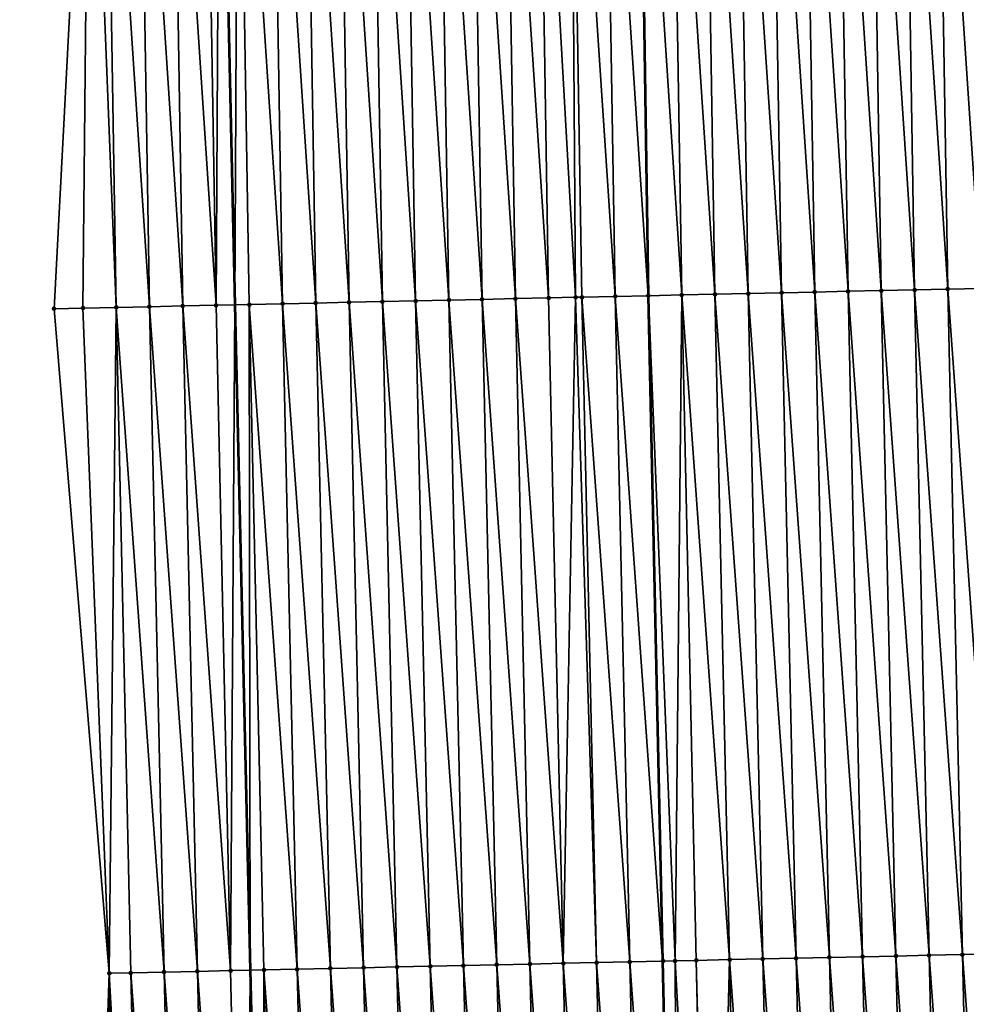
# Model space of a CAD drawing. Header units: feet. Extents: x 2007189 to 2022806, y 818621 to 837694.
# Tile 297 of 656: x 2011358 to 2011386, y 828186 to 828215. Entities that reach past the tile are written whole.
import ezdxf

# ---------------------------------------------------------------- set-up
doc = ezdxf.new("R2010")
doc.units = ezdxf.units.FT
doc.header["$MEASUREMENT"] = 0
for name, color, linetype, lineweight in [('EP_Travel Lane', 172, 'Continuous', 53), ('Road Shots', 141, 'Continuous', 100), ('Road X-Section', 40, 'Continuous', 13), ('STRIPING', 60, 'Continuous', 53)]:
    doc.layers.add(name, color=color, linetype=linetype, lineweight=lineweight)
doc.layers.add('I-77-MM17-21_SB-Surface-Border', color=7, linetype='Continuous')
doc.layers.add('I-77-MM17-21_SB-Surface-TIN', color=7, linetype='Continuous')

msp = doc.modelspace()

# ---------------------------------------------------------------- linework, layer by layer
at = {"layer": 'EP_Travel Lane'}
msp.add_polyline3d([(2011362.090459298, 828367.0091670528, 313.0134649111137), (2011362.301890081, 828347.0104009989, 312.9417075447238), (2011362.513324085, 828327.0113303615, 312.9429460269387), (2011362.724757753, 828307.0122913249, 312.9366085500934), (2011362.936191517, 828287.0132433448, 312.9324151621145), (2011363.147623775, 828267.0143377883, 312.8940771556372), (2011363.359057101, 828247.015331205, 312.8799341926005), (2011363.570491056, 828227.0162650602, 312.8800955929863), (2011364.027925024, 828206.7875783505, 312.8866901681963), (2011364.484733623, 828186.7927161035, 312.8711942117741), (2011364.967145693, 828166.7495134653, 312.8421257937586), (2011365.48060888, 828146.7560267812, 312.8297791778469), (2011365.994072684, 828126.7625160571, 312.8254975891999), (2011366.507535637, 828106.769038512, 312.8101367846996), (2011367.020998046, 828086.7755821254, 312.7878664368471), (2011367.592015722, 828066.3581299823, 312.7558330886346), (2011368.38799054, 828046.3738156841, 312.722223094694), (2011369.183961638, 828026.3895947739, 312.667155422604), (2011369.979932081, 828006.4053902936, 312.608368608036), (2011370.845028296, 827986.1266914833, 312.501901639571), (2011371.959655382, 827966.1582990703, 312.3544364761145), (2011373.074293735, 827946.1897048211, 312.2403113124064)], dxfattribs=at)
at = {"layer": 'I-77-MM17-21_SB-Surface-Border', "color": 3, "linetype": 'Continuous', "lineweight": -3}
msp.add_polyline3d([(2011369.992641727, 827946.0151542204, 312.348378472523), (2011368.398106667, 827965.9564717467, 312.4948800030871), (2011366.205569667, 827985.8638882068, 312.6671626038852), (2011365.127049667, 828006.194827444, 312.7721047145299), (2011363.640016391, 828026.1490374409, 312.8564500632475), (2011362.819983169, 828046.1322686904, 312.8998966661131), (2011362.123512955, 828066.1209136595, 312.9271184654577), (2011361.277085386, 828086.636423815, 312.9749362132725), (2011362.064469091, 828106.6614337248, 312.9423808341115), (2011360.74094608, 828126.6353787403, 312.953530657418), (2011360.864965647, 828146.6443886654, 312.918962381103), (2011359.573277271, 828166.6190859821, 312.9353243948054), (2011360.254247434, 828186.6997317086, 312.9327916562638), (2011358.595489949, 828206.668270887, 312.9389964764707), (2011359.660162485, 828226.9710545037, 312.9137369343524), (2011358.906641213, 828246.9638835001, 312.9109583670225), (2011357.880103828, 828266.953554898, 312.9108070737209), (2011358.321128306, 828286.96011335, 312.9173304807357), (2011357.719007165, 828306.9546546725, 312.9223915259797), (2011358.222383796, 828326.9619537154, 312.9236595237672), (2011359.913850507, 828346.9828838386, 312.9399741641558), (2011357.560014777, 828366.9570495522, 312.9894615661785)], dxfattribs=at)
at = {"layer": 'I-77-MM17-21_SB-Surface-TIN', "color": 128, "linetype": 'Continuous', "lineweight": -3}
for points in [[(2011378.456944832, 828207.1048929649, 312.6286508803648), (2011378.128484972, 828227.1848926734, 312.6804072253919), (2011377.128552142, 828227.1733022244, 312.6960561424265)], [(2011379.456702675, 828207.1268988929, 312.6051948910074), (2011379.128417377, 828227.1965200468, 312.6559059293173), (2011378.128484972, 828227.1848926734, 312.6804072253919)], [(2011378.456944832, 828207.1048929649, 312.6286508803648), (2011379.456702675, 828207.1268988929, 312.6051948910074), (2011378.128484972, 828227.1848926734, 312.6804072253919)], [(2011380.456460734, 828207.1488950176, 312.5844966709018), (2011380.128350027, 828227.2081261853, 312.6364955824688), (2011379.128417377, 828227.1965200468, 312.6559059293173)], [(2011379.456702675, 828207.1268988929, 312.6051948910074), (2011380.456460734, 828207.1488950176, 312.5844966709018), (2011379.128417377, 828227.1965200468, 312.6559059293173)], [(2011381.456218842, 828207.1708888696, 312.5644377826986), (2011381.1282827, 828227.219730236, 312.6175857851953), (2011380.128350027, 828227.2081261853, 312.6364955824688)], [(2011380.456460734, 828207.1488950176, 312.5844966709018), (2011381.456218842, 828207.1708888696, 312.5644377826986), (2011380.128350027, 828227.2081261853, 312.6364955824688)], [(2011382.45597693, 828207.1928836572, 312.5441156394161), (2011382.128215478, 828227.2313252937, 312.600831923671), (2011381.1282827, 828227.219730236, 312.6175857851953)], [(2011381.456218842, 828207.1708888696, 312.5644377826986), (2011382.45597693, 828207.1928836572, 312.5441156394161), (2011381.1282827, 828227.219730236, 312.6175857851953)], [(2011383.455734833, 828207.2148869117, 312.5214117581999), (2011383.128147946, 828227.242947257, 312.5776277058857), (2011382.128215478, 828227.2313252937, 312.600831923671)], [(2011382.45597693, 828207.1928836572, 312.5441156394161), (2011383.455734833, 828207.2148869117, 312.5214117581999), (2011382.128215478, 828227.2313252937, 312.600831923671)], [(2011384.4554928, 828207.2368871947, 312.4995437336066), (2011384.12808052, 828227.2545599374, 312.556648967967), (2011383.128147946, 828227.242947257, 312.5776277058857)], [(2011383.455734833, 828207.2148869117, 312.5214117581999), (2011384.4554928, 828207.2368871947, 312.4995437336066), (2011383.128147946, 828227.242947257, 312.5776277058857)], [(2011385.455250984, 828207.2588776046, 312.4804531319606), (2011385.128013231, 828227.2661607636, 312.5385121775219), (2011384.12808052, 828227.2545599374, 312.556648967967)], [(2011384.4554928, 828207.2368871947, 312.4995437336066), (2011385.455250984, 828207.2588776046, 312.4804531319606), (2011384.12808052, 828227.2545599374, 312.556648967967)], [(2011386.455009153, 828207.280868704, 312.4611685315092), (2011386.127945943, 828227.277761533, 312.5203889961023), (2011385.128013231, 828227.2661607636, 312.5385121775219)], [(2011385.455250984, 828207.2588776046, 312.4804531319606), (2011386.455009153, 828207.280868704, 312.4611685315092), (2011385.128013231, 828227.2661607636, 312.5385121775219)], [(2011359.461534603, 828206.6872909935, 312.9306628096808), (2011359.660162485, 828226.9710545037, 312.9137369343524), (2011358.595489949, 828206.668270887, 312.9389964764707)], [(2011359.461534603, 828206.6872909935, 312.9306628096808), (2011360.46129336, 828206.7092553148, 312.9189110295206), (2011359.660162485, 828226.9710545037, 312.9137369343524)], [(2011360.46129336, 828206.7092553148, 312.9189110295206), (2011360.129691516, 828226.9764818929, 312.9099913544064), (2011359.660162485, 828226.9710545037, 312.9137369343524)], [(2011361.461052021, 828206.7312239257, 312.905952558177), (2011361.129624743, 828226.9880380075, 312.9025738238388), (2011360.129691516, 828226.9764818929, 312.9099913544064)], [(2011360.46129336, 828206.7092553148, 312.9189110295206), (2011361.461052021, 828206.7312239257, 312.905952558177), (2011360.129691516, 828226.9764818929, 312.9099913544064)], [(2011362.46081108, 828206.7531744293, 312.8980877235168), (2011362.129557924, 828226.9995980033, 312.8942258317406), (2011361.129624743, 828226.9880380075, 312.9025738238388)], [(2011361.461052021, 828206.7312239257, 312.905952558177), (2011362.46081108, 828206.7531744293, 312.8980877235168), (2011361.129624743, 828226.9880380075, 312.9025738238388)], [(2011363.460570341, 828206.7751157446, 312.8928076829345), (2011363.129491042, 828227.011163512, 312.8845561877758), (2011362.129557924, 828226.9995980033, 312.8942258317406)], [(2011362.46081108, 828206.7531744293, 312.8980877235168), (2011363.460570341, 828206.7751157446, 312.8928076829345), (2011362.129557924, 828226.9995980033, 312.8942258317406)], [(2011363.460570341, 828206.7751157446, 312.8928076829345), (2011363.570491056, 828227.0162650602, 312.8800955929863), (2011363.129491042, 828227.011163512, 312.8845561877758)], [(2011363.460570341, 828206.7751157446, 312.8928076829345), (2011364.027925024, 828206.7875783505, 312.8866901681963), (2011363.570491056, 828227.0162650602, 312.8800955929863)], [(2011364.129424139, 828227.0227308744, 312.8744421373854), (2011363.570491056, 828227.0162650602, 312.8800955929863), (2011364.027925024, 828206.7875783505, 312.8866901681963)], [(2011364.460329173, 828206.797076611, 312.8820277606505), (2011364.129424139, 828227.0227308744, 312.8744421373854), (2011364.027925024, 828206.7875783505, 312.8866901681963)], [(2011365.460087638, 828206.819054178, 312.8665498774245), (2011365.129357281, 828227.034294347, 312.8652605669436), (2011364.129424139, 828227.0227308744, 312.8744421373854)], [(2011364.460329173, 828206.797076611, 312.8820277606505), (2011365.460087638, 828206.819054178, 312.8665498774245), (2011364.129424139, 828227.0227308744, 312.8744421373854)], [(2011366.459845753, 828206.8410477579, 312.8465675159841), (2011366.129290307, 828227.0458678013, 312.8536860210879), (2011365.129357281, 828227.034294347, 312.8652605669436)], [(2011365.460087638, 828206.819054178, 312.8665498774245), (2011366.459845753, 828206.8410477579, 312.8465675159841), (2011365.129357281, 828227.034294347, 312.8652605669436)], [(2011367.459603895, 828206.8630400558, 312.8269456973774), (2011367.1292232, 828227.0574528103, 312.8393412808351), (2011366.129290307, 828227.0458678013, 312.8536860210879)], [(2011366.459845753, 828206.8410477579, 312.8465675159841), (2011367.459603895, 828206.8630400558, 312.8269456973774), (2011366.129290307, 828227.0458678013, 312.8536860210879)], [(2011368.459361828, 828206.8850418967, 312.8046394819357), (2011368.129156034, 828227.0690430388, 312.8237452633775), (2011367.1292232, 828227.0574528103, 312.8393412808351)], [(2011367.459603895, 828206.8630400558, 312.8269456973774), (2011368.459361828, 828206.8850418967, 312.8046394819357), (2011367.1292232, 828227.0574528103, 312.8393412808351)], [(2011369.459119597, 828206.907051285, 312.7802101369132), (2011369.129088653, 828227.0806517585, 312.8037160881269), (2011368.129156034, 828227.0690430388, 312.8237452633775)], [(2011368.459361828, 828206.8850418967, 312.8046394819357), (2011369.459119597, 828206.907051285, 312.7802101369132), (2011368.129156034, 828227.0690430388, 312.8237452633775)], [(2011370.458877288, 828206.9290641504, 312.7548026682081), (2011370.129021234, 828227.0922639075, 312.7828647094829), (2011369.129088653, 828227.0806517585, 312.8037160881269)], [(2011369.459119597, 828206.907051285, 312.7802101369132), (2011370.458877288, 828206.9290641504, 312.7548026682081), (2011369.129088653, 828227.0806517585, 312.8037160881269)], [(2011371.458635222, 828206.9510659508, 312.7325077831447), (2011371.128953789, 828227.103878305, 312.761474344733), (2011370.129021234, 828227.0922639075, 312.7828647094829)], [(2011370.458877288, 828206.9290641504, 312.7548026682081), (2011371.458635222, 828206.9510659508, 312.7325077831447), (2011370.129021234, 828227.0922639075, 312.7828647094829)], [(2011372.458393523, 828206.9730510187, 312.7149198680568), (2011372.128886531, 828227.1154764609, 312.7439777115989), (2011371.128953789, 828227.103878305, 312.761474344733)], [(2011371.458635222, 828206.9510659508, 312.7325077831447), (2011372.458393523, 828206.9730510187, 312.7149198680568), (2011371.128953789, 828227.103878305, 312.761474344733)], [(2011373.458152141, 828206.9950216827, 312.701383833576), (2011373.128819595, 828227.1270466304, 312.7331906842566), (2011372.128886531, 828227.1154764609, 312.7439777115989)], [(2011372.458393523, 828206.9730510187, 312.7149198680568), (2011373.458152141, 828206.9950216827, 312.701383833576), (2011372.128886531, 828227.1154764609, 312.7439777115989)], [(2011374.267036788, 828207.0127931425, 312.6917153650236), (2011374.128752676, 828227.1386153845, 312.7227429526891), (2011373.128819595, 828227.1270466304, 312.7331906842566)], [(2011373.458152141, 828206.9950216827, 312.701383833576), (2011374.267036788, 828207.0127931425, 312.6917153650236), (2011373.128819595, 828227.1270466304, 312.7331906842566)], [(2011375.457669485, 828207.0389579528, 312.6757346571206), (2011375.128685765, 828227.1501833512, 312.712483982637), (2011374.128752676, 828227.1386153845, 312.7227429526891)], [(2011374.267036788, 828207.0127931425, 312.6917153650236), (2011374.457910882, 828207.0169866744, 312.6894434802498), (2011374.128752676, 828227.1386153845, 312.7227429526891)], [(2011374.457910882, 828207.0169866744, 312.6894434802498), (2011375.457669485, 828207.0389579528, 312.6757346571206), (2011374.128752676, 828227.1386153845, 312.7227429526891)], [(2011375.128685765, 828227.1501833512, 312.712483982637), (2011376.445134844, 828207.0606670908, 312.6599384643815), (2011376.1286188, 828227.1617560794, 312.7010835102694)], [(2011375.457669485, 828207.0389579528, 312.6757346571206), (2011376.445134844, 828207.0606670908, 312.6599384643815), (2011375.128685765, 828227.1501833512, 312.712483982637)], [(2011376.1286188, 828227.1617560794, 312.7010835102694), (2011376.445134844, 828207.0606670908, 312.6599384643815), (2011376.146932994, 828227.1619675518, 312.7009914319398)], [(2011377.457186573, 828207.0829059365, 312.6467902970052), (2011377.128552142, 828227.1733022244, 312.6960561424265), (2011376.146932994, 828227.1619675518, 312.7009914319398)], [(2011376.457427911, 828207.0609373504, 312.6597418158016), (2011377.457186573, 828207.0829059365, 312.6467902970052), (2011376.146932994, 828227.1619675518, 312.7009914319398)], [(2011376.457427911, 828207.0609373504, 312.6597418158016), (2011376.146932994, 828227.1619675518, 312.7009914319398), (2011376.445134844, 828207.0606670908, 312.6599384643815)], [(2011377.457186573, 828207.0829059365, 312.6467902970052), (2011378.456944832, 828207.1048929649, 312.6286508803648), (2011377.128552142, 828227.1733022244, 312.6960561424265)], [(2011375.457669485, 828207.0389579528, 312.6757346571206), (2011376.883585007, 828187.0655021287, 312.6163689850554), (2011376.445134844, 828207.0606670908, 312.6599384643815)], [(2011376.895878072, 828187.0657725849, 312.6161170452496), (2011376.457427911, 828207.0609373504, 312.6597418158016), (2011376.445134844, 828207.0606670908, 312.6599384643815)], [(2011376.895878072, 828187.0657725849, 312.6161170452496), (2011376.445134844, 828207.0606670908, 312.6599384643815), (2011376.883585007, 828187.0655021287, 312.6163689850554)], [(2011377.256040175, 828187.0736857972, 312.6117183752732), (2011377.457186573, 828207.0829059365, 312.6467902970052), (2011376.457427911, 828207.0609373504, 312.6597418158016)], [(2011376.895878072, 828187.0657725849, 312.6161170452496), (2011377.256040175, 828187.0736857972, 312.6117183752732), (2011376.457427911, 828207.0609373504, 312.6597418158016)], [(2011377.256040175, 828187.0736857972, 312.6117183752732), (2011377.895636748, 828187.0877405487, 312.6033406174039), (2011377.457186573, 828207.0829059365, 312.6467902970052)], [(2011378.895394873, 828187.1097336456, 312.5834941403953), (2011378.456944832, 828207.1048929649, 312.6286508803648), (2011377.457186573, 828207.0829059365, 312.6467902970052)], [(2011377.895636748, 828187.0877405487, 312.6033406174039), (2011378.895394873, 828187.1097336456, 312.5834941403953), (2011377.457186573, 828207.0829059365, 312.6467902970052)], [(2011379.89515245, 828187.1317517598, 312.5566101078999), (2011379.456702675, 828207.1268988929, 312.6051948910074), (2011378.456944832, 828207.1048929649, 312.6286508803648)], [(2011378.895394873, 828187.1097336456, 312.5834941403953), (2011379.89515245, 828187.1317517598, 312.5566101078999), (2011378.456944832, 828207.1048929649, 312.6286508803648)], [(2011380.894910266, 828187.1537589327, 312.5328039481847), (2011380.456460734, 828207.1488950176, 312.5844966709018), (2011379.456702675, 828207.1268988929, 312.6051948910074)], [(2011379.89515245, 828187.1317517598, 312.5566101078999), (2011380.894910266, 828187.1537589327, 312.5328039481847), (2011379.456702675, 828207.1268988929, 312.6051948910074)], [(2011381.894668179, 828187.1757617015, 312.5102366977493), (2011381.456218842, 828207.1708888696, 312.5644377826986), (2011380.456460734, 828207.1488950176, 312.5844966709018)], [(2011380.894910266, 828187.1537589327, 312.5328039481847), (2011381.894668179, 828187.1757617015, 312.5102366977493), (2011380.456460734, 828207.1488950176, 312.5844966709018)], [(2011382.894426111, 828187.1977636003, 312.4879141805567), (2011382.45597693, 828207.1928836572, 312.5441156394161), (2011381.456218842, 828207.1708888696, 312.5644377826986)], [(2011381.894668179, 828187.1757617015, 312.5102366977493), (2011382.894426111, 828187.1977636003, 312.4879141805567), (2011381.456218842, 828207.1708888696, 312.5644377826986)], [(2011383.894183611, 828187.2197852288, 312.4600415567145), (2011383.455734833, 828207.2148869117, 312.5214117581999), (2011382.45597693, 828207.1928836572, 312.5441156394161)], [(2011382.894426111, 828187.1977636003, 312.4879141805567), (2011383.894183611, 828187.2197852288, 312.4600415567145), (2011382.45597693, 828207.1928836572, 312.5441156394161)], [(2011384.893941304, 828187.2417980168, 312.4346558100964), (2011384.4554928, 828207.2368871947, 312.4995437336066), (2011383.455734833, 828207.2148869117, 312.5214117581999)], [(2011383.894183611, 828187.2197852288, 312.4600415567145), (2011384.893941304, 828187.2417980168, 312.4346558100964), (2011383.455734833, 828207.2148869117, 312.5214117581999)], [(2011385.89369931, 828187.2637965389, 312.413283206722), (2011385.455250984, 828207.2588776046, 312.4804531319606), (2011384.4554928, 828207.2368871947, 312.4995437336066)], [(2011384.893941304, 828187.2417980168, 312.4346558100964), (2011385.89369931, 828187.2637965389, 312.413283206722), (2011384.4554928, 828207.2368871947, 312.4995437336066)], [(2011386.893457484, 828187.2857873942, 312.3940672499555), (2011386.455009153, 828207.280868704, 312.4611685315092), (2011385.455250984, 828207.2588776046, 312.4804531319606)], [(2011385.89369931, 828187.2637965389, 312.413283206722), (2011386.893457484, 828187.2857873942, 312.3940672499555), (2011385.455250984, 828207.2588776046, 312.4804531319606)], [(2011363.899022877, 828186.7798426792, 312.8796482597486), (2011363.460570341, 828206.7751157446, 312.8928076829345), (2011362.46081108, 828206.7531744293, 312.8980877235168)], [(2011363.899022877, 828186.7798426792, 312.8796482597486), (2011364.027925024, 828206.7875783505, 312.8866901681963), (2011363.460570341, 828206.7751157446, 312.8928076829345)], [(2011363.899022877, 828186.7798426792, 312.8796482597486), (2011364.484733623, 828186.7927161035, 312.8711942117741), (2011364.027925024, 828206.7875783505, 312.8866901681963)], [(2011364.460329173, 828206.797076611, 312.8820277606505), (2011364.027925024, 828206.7875783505, 312.8866901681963), (2011364.484733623, 828186.7927161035, 312.8711942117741)], [(2011365.898539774, 828186.8237993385, 312.8482633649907), (2011365.460087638, 828206.819054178, 312.8665498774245), (2011364.460329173, 828206.797076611, 312.8820277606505)], [(2011364.898781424, 828186.8018165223, 312.8652179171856), (2011364.460329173, 828206.797076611, 312.8820277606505), (2011364.484733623, 828186.7927161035, 312.8711942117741)], [(2011364.898781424, 828186.8018165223, 312.8652179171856), (2011365.898539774, 828186.8237993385, 312.8482633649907), (2011364.460329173, 828206.797076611, 312.8820277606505)], [(2011366.898298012, 828186.8457872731, 312.8298690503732), (2011366.459845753, 828206.8410477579, 312.8465675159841), (2011365.460087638, 828206.819054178, 312.8665498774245)], [(2011365.898539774, 828186.8237993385, 312.8482633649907), (2011366.898298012, 828186.8457872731, 312.8298690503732), (2011365.460087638, 828206.819054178, 312.8665498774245)], [(2011367.898056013, 828186.8677860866, 312.8084144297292), (2011367.459603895, 828206.8630400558, 312.8269456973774), (2011366.459845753, 828206.8410477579, 312.8465675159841)], [(2011366.898298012, 828186.8457872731, 312.8298690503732), (2011367.898056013, 828186.8677860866, 312.8084144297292), (2011366.459845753, 828206.8410477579, 312.8465675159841)], [(2011368.8978138, 828186.8897945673, 312.784240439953), (2011368.459361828, 828206.8850418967, 312.8046394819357), (2011367.459603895, 828206.8630400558, 312.8269456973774)], [(2011367.898056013, 828186.8677860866, 312.8084144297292), (2011368.8978138, 828186.8897945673, 312.784240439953), (2011367.459603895, 828206.8630400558, 312.8269456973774)], [(2011369.897571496, 828186.9118072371, 312.7588879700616), (2011369.459119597, 828206.907051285, 312.7802101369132), (2011368.459361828, 828206.8850418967, 312.8046394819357)], [(2011368.8978138, 828186.8897945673, 312.784240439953), (2011369.897571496, 828186.9118072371, 312.7588879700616), (2011368.459361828, 828206.8850418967, 312.8046394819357)], [(2011370.897329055, 828186.933826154, 312.7317781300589), (2011370.458877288, 828206.9290641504, 312.7548026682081), (2011369.459119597, 828206.907051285, 312.7802101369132)], [(2011369.897571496, 828186.9118072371, 312.7588879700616), (2011370.897329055, 828186.933826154, 312.7317781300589), (2011369.459119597, 828206.907051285, 312.7802101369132)], [(2011371.89708696, 828186.955829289, 312.7091078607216), (2011371.458635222, 828206.9510659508, 312.7325077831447), (2011370.458877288, 828206.9290641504, 312.7548026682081)], [(2011370.897329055, 828186.933826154, 312.7317781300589), (2011371.89708696, 828186.955829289, 312.7091078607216), (2011370.458877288, 828206.9290641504, 312.7548026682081)], [(2011372.896845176, 828186.9778182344, 312.6904291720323), (2011372.458393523, 828206.9730510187, 312.7149198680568), (2011371.458635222, 828206.9510659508, 312.7325077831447)], [(2011371.89708696, 828186.955829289, 312.7091078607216), (2011372.896845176, 828186.9778182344, 312.6904291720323), (2011371.458635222, 828206.9510659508, 312.7325077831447)], [(2011373.896603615, 828186.999797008, 312.6746118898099), (2011373.458152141, 828206.9950216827, 312.701383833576), (2011372.458393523, 828206.9730510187, 312.7149198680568)], [(2011372.896845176, 828186.9778182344, 312.6904291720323), (2011373.896603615, 828186.999797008, 312.6746118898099), (2011372.458393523, 828206.9730510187, 312.7149198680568)], [(2011373.896603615, 828186.999797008, 312.6746118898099), (2011374.267036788, 828207.0127931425, 312.6917153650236), (2011373.458152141, 828206.9950216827, 312.701383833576)], [(2011373.896603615, 828186.999797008, 312.6746118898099), (2011374.896362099, 828187.0217737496, 312.6593662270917), (2011374.267036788, 828207.0127931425, 312.6917153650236)], [(2011374.896362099, 828187.0217737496, 312.6593662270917), (2011374.457910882, 828207.0169866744, 312.6894434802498), (2011374.267036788, 828207.0127931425, 312.6917153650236)], [(2011375.896119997, 828187.0437772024, 312.6366065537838), (2011375.457669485, 828207.0389579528, 312.6757346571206), (2011374.457910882, 828207.0169866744, 312.6894434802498)], [(2011374.896362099, 828187.0217737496, 312.6593662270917), (2011375.896119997, 828187.0437772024, 312.6366065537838), (2011374.457910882, 828207.0169866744, 312.6894434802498)], [(2011375.896119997, 828187.0437772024, 312.6366065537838), (2011376.883585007, 828187.0655021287, 312.6163689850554), (2011375.457669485, 828207.0389579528, 312.6757346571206)], [(2011360.254247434, 828186.6997317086, 312.9327916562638), (2011359.461534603, 828206.6872909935, 312.9306628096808), (2011358.595489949, 828206.668270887, 312.9389964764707)], [(2011360.254247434, 828186.6997317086, 312.9327916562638), (2011360.46129336, 828206.7092553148, 312.9189110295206), (2011359.461534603, 828206.6872909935, 312.9306628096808)], [(2011360.8997472, 828186.7139227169, 312.9224983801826), (2011360.46129336, 828206.7092553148, 312.9189110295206), (2011360.254247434, 828186.6997317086, 312.9327916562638)], [(2011361.899505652, 828186.7359009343, 312.9068375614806), (2011361.461052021, 828206.7312239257, 312.905952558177), (2011360.46129336, 828206.7092553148, 312.9189110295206)], [(2011360.8997472, 828186.7139227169, 312.9224983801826), (2011361.899505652, 828186.7359009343, 312.9068375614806), (2011360.46129336, 828206.7092553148, 312.9189110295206)], [(2011362.899264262, 828186.7578718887, 312.8932198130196), (2011362.46081108, 828206.7531744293, 312.8980877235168), (2011361.461052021, 828206.7312239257, 312.905952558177)], [(2011361.899505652, 828186.7359009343, 312.9068375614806), (2011362.899264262, 828186.7578718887, 312.8932198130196), (2011361.461052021, 828206.7312239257, 312.905952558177)], [(2011362.899264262, 828186.7578718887, 312.8932198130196), (2011363.899022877, 828186.7798426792, 312.8796482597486), (2011362.46081108, 828206.7531744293, 312.8980877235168)], [(2011385.351307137, 828167.2427610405, 312.3764053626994), (2011384.893941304, 828187.2417980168, 312.4346558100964), (2011383.894183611, 828187.2197852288, 312.4600415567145)], [(2011386.351014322, 828167.2669592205, 312.3510350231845), (2011385.89369931, 828187.2637965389, 312.413283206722), (2011384.893941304, 828187.2417980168, 312.4346558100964)], [(2011385.351307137, 828167.2427610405, 312.3764053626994), (2011386.351014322, 828167.2669592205, 312.3510350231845), (2011384.893941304, 828187.2417980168, 312.4346558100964)], [(2011387.350721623, 828167.2911525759, 312.3272557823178), (2011386.893457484, 828187.2857873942, 312.3940672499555), (2011385.89369931, 828187.2637965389, 312.413283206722)], [(2011386.351014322, 828167.2669592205, 312.3510350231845), (2011387.350721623, 828167.2911525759, 312.3272557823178), (2011385.89369931, 828187.2637965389, 312.413283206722)], [(2011372.355111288, 828166.9282864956, 312.6726494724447), (2011371.89708696, 828186.955829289, 312.7091078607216), (2011370.897329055, 828186.933826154, 312.7317781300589)], [(2011373.354818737, 828166.9524737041, 312.6508973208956), (2011372.896845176, 828186.9778182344, 312.6904291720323), (2011371.89708696, 828186.955829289, 312.7091078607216)], [(2011372.355111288, 828166.9282864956, 312.6726494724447), (2011373.354818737, 828166.9524737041, 312.6508973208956), (2011371.89708696, 828186.955829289, 312.7091078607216)], [(2011374.354526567, 828166.9766450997, 312.63436000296), (2011373.896603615, 828186.999797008, 312.6746118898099), (2011372.896845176, 828186.9778182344, 312.6904291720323)], [(2011373.354818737, 828166.9524737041, 312.6508973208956), (2011374.354526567, 828166.9766450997, 312.63436000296), (2011372.896845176, 828186.9778182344, 312.6904291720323)], [(2011375.354234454, 828167.0008141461, 312.6185973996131), (2011374.896362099, 828187.0217737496, 312.6593662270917), (2011373.896603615, 828186.999797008, 312.6746118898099)], [(2011374.354526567, 828166.9766450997, 312.63436000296), (2011375.354234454, 828167.0008141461, 312.6185973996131), (2011373.896603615, 828186.999797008, 312.6746118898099)], [(2011376.353942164, 828167.0249905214, 312.600417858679), (2011375.896119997, 828187.0437772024, 312.6366065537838), (2011374.896362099, 828187.0217737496, 312.6593662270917)], [(2011375.354234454, 828167.0008141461, 312.6185973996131), (2011376.353942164, 828167.0249905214, 312.600417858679), (2011374.896362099, 828187.0217737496, 312.6593662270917)], [(2011375.896119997, 828187.0437772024, 312.6366065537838), (2011377.34176074, 828167.0488786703, 312.5826872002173), (2011376.883585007, 828187.0655021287, 312.6163689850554)], [(2011376.353942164, 828167.0249905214, 312.600417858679), (2011377.34176074, 828167.0488786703, 312.5826872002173), (2011375.896119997, 828187.0437772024, 312.6366065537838)], [(2011377.353649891, 828167.0491661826, 312.5824737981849), (2011376.895878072, 828187.0657725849, 312.6161170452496), (2011376.883585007, 828187.0655021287, 312.6163689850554)], [(2011377.353649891, 828167.0491661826, 312.5824737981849), (2011376.883585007, 828187.0655021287, 312.6163689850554), (2011377.34176074, 828167.0488786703, 312.5826872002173)], [(2011377.353649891, 828167.0491661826, 312.5824737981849), (2011377.256040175, 828187.0736857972, 312.6117183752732), (2011376.895878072, 828187.0657725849, 312.6161170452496)], [(2011378.353357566, 828167.0733440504, 312.5638020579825), (2011377.895636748, 828187.0877405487, 312.6033406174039), (2011377.256040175, 828187.0736857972, 312.6117183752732)], [(2011377.353649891, 828167.0491661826, 312.5824737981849), (2011378.353357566, 828167.0733440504, 312.5638020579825), (2011377.256040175, 828187.0736857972, 312.6117183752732)], [(2011378.391773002, 828167.0742735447, 312.5629463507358), (2011378.895394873, 828187.1097336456, 312.5834941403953), (2011377.895636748, 828187.0877405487, 312.6033406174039)], [(2011378.353357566, 828167.0733440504, 312.5638020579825), (2011378.391773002, 828167.0742735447, 312.5629463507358), (2011377.895636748, 828187.0877405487, 312.6033406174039)], [(2011378.391773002, 828167.0742735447, 312.5629463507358), (2011379.35306487, 828167.0975372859, 312.5400623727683), (2011378.895394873, 828187.1097336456, 312.5834941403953)], [(2011380.352771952, 828167.121739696, 312.5132970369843), (2011379.89515245, 828187.1317517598, 312.5566101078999), (2011378.895394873, 828187.1097336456, 312.5834941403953)], [(2011379.35306487, 828167.0975372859, 312.5400623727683), (2011380.352771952, 828167.121739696, 312.5132970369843), (2011378.895394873, 828187.1097336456, 312.5834941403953)], [(2011381.352478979, 828167.1459443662, 312.4857863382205), (2011380.894910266, 828187.1537589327, 312.5328039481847), (2011379.89515245, 828187.1317517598, 312.5566101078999)], [(2011380.352771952, 828167.121739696, 312.5132970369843), (2011381.352478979, 828167.1459443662, 312.4857863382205), (2011379.89515245, 828187.1317517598, 312.5566101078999)], [(2011382.352186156, 828167.1701428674, 312.460310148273), (2011381.894668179, 828187.1757617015, 312.5102366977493), (2011380.894910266, 828187.1537589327, 312.5328039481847)], [(2011381.352478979, 828167.1459443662, 312.4857863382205), (2011382.352186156, 828167.1701428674, 312.460310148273), (2011380.894910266, 828187.1537589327, 312.5328039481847)], [(2011383.351893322, 828167.1943417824, 312.4346973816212), (2011382.894426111, 828187.1977636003, 312.4879141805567), (2011381.894668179, 828187.1757617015, 312.5102366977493)], [(2011382.352186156, 828167.1701428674, 312.460310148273), (2011383.351893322, 828167.1943417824, 312.4346973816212), (2011381.894668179, 828187.1757617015, 312.5102366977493)], [(2011384.35160012, 828167.2185559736, 312.4040468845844), (2011383.894183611, 828187.2197852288, 312.4600415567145), (2011382.894426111, 828187.1977636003, 312.4879141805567)], [(2011383.351893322, 828167.1943417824, 312.4346973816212), (2011384.35160012, 828167.2185559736, 312.4040468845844), (2011382.894426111, 828187.1977636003, 312.4879141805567)], [(2011384.35160012, 828167.2185559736, 312.4040468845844), (2011385.351307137, 828167.2427610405, 312.3764053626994), (2011383.894183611, 828187.2197852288, 312.4600415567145)], [(2011360.358620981, 828166.638078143, 312.9210939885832), (2011360.254247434, 828186.6997317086, 312.9327916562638), (2011359.573277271, 828166.6190859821, 312.9353243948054)], [(2011361.358328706, 828166.6622539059, 312.9031164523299), (2011360.8997472, 828186.7139227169, 312.9224983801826), (2011360.254247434, 828186.6997317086, 312.9327916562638)], [(2011360.358620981, 828166.638078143, 312.9210939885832), (2011361.358328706, 828166.6622539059, 312.9031164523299), (2011360.254247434, 828186.6997317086, 312.9327916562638)], [(2011362.358036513, 828166.6864262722, 312.8862590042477), (2011361.899505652, 828186.7359009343, 312.9068375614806), (2011360.8997472, 828186.7139227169, 312.9224983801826)], [(2011361.358328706, 828166.6622539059, 312.9031164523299), (2011362.358036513, 828166.6864262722, 312.8862590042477), (2011360.8997472, 828186.7139227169, 312.9224983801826)], [(2011363.357744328, 828166.7105983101, 312.869509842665), (2011362.899264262, 828186.7578718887, 312.8932198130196), (2011361.899505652, 828186.7359009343, 312.9068375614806)], [(2011362.358036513, 828166.6864262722, 312.8862590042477), (2011363.357744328, 828166.7105983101, 312.869509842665), (2011361.899505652, 828186.7359009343, 312.9068375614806)], [(2011364.357452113, 828166.7347715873, 312.8523519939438), (2011363.899022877, 828186.7798426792, 312.8796482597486), (2011362.899264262, 828186.7578718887, 312.8932198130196)], [(2011363.357744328, 828166.7105983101, 312.869509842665), (2011364.357452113, 828166.7347715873, 312.8523519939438), (2011362.899264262, 828186.7578718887, 312.8932198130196)], [(2011364.357452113, 828166.7347715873, 312.8523519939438), (2011364.484733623, 828186.7927161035, 312.8711942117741), (2011363.899022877, 828186.7798426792, 312.8796482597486)], [(2011364.357452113, 828166.7347715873, 312.8523519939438), (2011364.967145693, 828166.7495134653, 312.8421257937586), (2011364.484733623, 828186.7927161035, 312.8711942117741)], [(2011364.898781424, 828186.8018165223, 312.8652179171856), (2011364.484733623, 828186.7927161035, 312.8711942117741), (2011364.967145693, 828166.7495134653, 312.8421257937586)], [(2011366.356867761, 828166.783114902, 312.8191047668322), (2011365.898539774, 828186.8237993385, 312.8482633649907), (2011364.898781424, 828186.8018165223, 312.8652179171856)], [(2011365.357159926, 828166.7589436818, 312.835584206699), (2011364.898781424, 828186.8018165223, 312.8652179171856), (2011364.967145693, 828166.7495134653, 312.8421257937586)], [(2011365.357159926, 828166.7589436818, 312.835584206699), (2011366.356867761, 828166.783114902, 312.8191047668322), (2011364.898781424, 828186.8018165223, 312.8652179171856)], [(2011367.356575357, 828166.8072960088, 312.7993648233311), (2011366.898298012, 828186.8457872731, 312.8298690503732), (2011365.898539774, 828186.8237993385, 312.8482633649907)], [(2011366.356867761, 828166.783114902, 312.8191047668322), (2011367.356575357, 828166.8072960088, 312.7993648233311), (2011365.898539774, 828186.8237993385, 312.8482633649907)], [(2011368.356282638, 828166.8314901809, 312.7753162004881), (2011367.898056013, 828186.8677860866, 312.8084144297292), (2011366.898298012, 828186.8457872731, 312.8298690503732)], [(2011367.356575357, 828166.8072960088, 312.7993648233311), (2011368.356282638, 828166.8314901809, 312.7753162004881), (2011366.898298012, 828186.8457872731, 312.8298690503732)], [(2011369.35598987, 828166.8556863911, 312.7505955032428), (2011368.8978138, 828186.8897945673, 312.784240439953), (2011367.898056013, 828186.8677860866, 312.8084144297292)], [(2011368.356282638, 828166.8314901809, 312.7753162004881), (2011369.35598987, 828166.8556863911, 312.7505955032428), (2011367.898056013, 828186.8677860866, 312.8084144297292)], [(2011370.355697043, 828166.8798850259, 312.7250752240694), (2011369.897571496, 828186.9118072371, 312.7588879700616), (2011368.8978138, 828186.8897945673, 312.784240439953)], [(2011369.35598987, 828166.8556863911, 312.7505955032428), (2011370.355697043, 828166.8798850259, 312.7250752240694), (2011368.8978138, 828186.8897945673, 312.784240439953)], [(2011371.355404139, 828166.9040868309, 312.6985094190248), (2011370.897329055, 828186.933826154, 312.7317781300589), (2011369.897571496, 828186.9118072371, 312.7588879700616)], [(2011370.355697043, 828166.8798850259, 312.7250752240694), (2011371.355404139, 828166.9040868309, 312.6985094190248), (2011369.897571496, 828186.9118072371, 312.7588879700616)], [(2011371.355404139, 828166.9040868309, 312.6985094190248), (2011372.355111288, 828166.9282864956, 312.6726494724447), (2011370.897329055, 828186.933826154, 312.7317781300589)]]:
    msp.add_3dface(points, dxfattribs=at)
at = {"layer": 'Road Shots', "lineweight": 100}
for p in [(2011376.457427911, 828207.0609373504, 312.6597418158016), (2011377.457186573, 828207.0829059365, 312.6467902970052), (2011378.456944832, 828207.1048929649, 312.6286508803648), (2011379.456702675, 828207.1268988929, 312.6051948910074), (2011380.456460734, 828207.1488950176, 312.5844966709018), (2011381.456218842, 828207.1708888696, 312.5644377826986), (2011382.45597693, 828207.1928836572, 312.5441156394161), (2011383.455734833, 828207.2148869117, 312.5214117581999), (2011384.4554928, 828207.2368871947, 312.4995437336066), (2011385.455250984, 828207.2588776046, 312.4804531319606), (2011363.460570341, 828206.7751157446, 312.8928076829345), (2011364.460329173, 828206.797076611, 312.8820277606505), (2011365.460087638, 828206.819054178, 312.8665498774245), (2011366.459845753, 828206.8410477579, 312.8465675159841), (2011367.459603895, 828206.8630400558, 312.8269456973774), (2011368.459361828, 828206.8850418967, 312.8046394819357), (2011369.459119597, 828206.907051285, 312.7802101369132), (2011370.458877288, 828206.9290641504, 312.7548026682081), (2011371.458635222, 828206.9510659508, 312.7325077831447), (2011372.458393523, 828206.9730510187, 312.7149198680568), (2011373.458152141, 828206.9950216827, 312.701383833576), (2011374.267036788, 828207.0127931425, 312.6917153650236), (2011374.457910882, 828207.0169866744, 312.6894434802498), (2011375.457669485, 828207.0389579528, 312.6757346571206), (2011358.595489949, 828206.668270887, 312.9389964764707), (2011358.595489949, 828206.668270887, 312.9389964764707), (2011359.461534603, 828206.6872909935, 312.9306628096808), (2011360.46129336, 828206.7092553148, 312.9189110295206), (2011361.461052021, 828206.7312239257, 312.905952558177), (2011362.46081108, 828206.7531744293, 312.8980877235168), (2011384.893941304, 828187.2417980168, 312.4346558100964), (2011385.89369931, 828187.2637965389, 312.413283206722), (2011371.89708696, 828186.955829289, 312.7091078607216), (2011372.896845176, 828186.9778182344, 312.6904291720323), (2011373.896603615, 828186.999797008, 312.6746118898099), (2011374.896362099, 828187.0217737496, 312.6593662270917), (2011375.896119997, 828187.0437772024, 312.6366065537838), (2011376.895878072, 828187.0657725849, 312.6161170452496), (2011377.256040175, 828187.0736857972, 312.6117183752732), (2011377.895636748, 828187.0877405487, 312.6033406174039), (2011378.895394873, 828187.1097336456, 312.5834941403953), (2011379.89515245, 828187.1317517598, 312.5566101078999), (2011380.894910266, 828187.1537589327, 312.5328039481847), (2011381.894668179, 828187.1757617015, 312.5102366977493), (2011382.894426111, 828187.1977636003, 312.4879141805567), (2011383.894183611, 828187.2197852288, 312.4600415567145), (2011360.254247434, 828186.6997317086, 312.9327916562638), (2011360.254247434, 828186.6997317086, 312.9327916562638), (2011360.8997472, 828186.7139227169, 312.9224983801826), (2011361.899505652, 828186.7359009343, 312.9068375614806), (2011362.899264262, 828186.7578718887, 312.8932198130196), (2011363.899022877, 828186.7798426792, 312.8796482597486), (2011364.898781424, 828186.8018165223, 312.8652179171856), (2011365.898539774, 828186.8237993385, 312.8482633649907), (2011366.898298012, 828186.8457872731, 312.8298690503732), (2011367.898056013, 828186.8677860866, 312.8084144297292), (2011368.8978138, 828186.8897945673, 312.784240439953), (2011369.897571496, 828186.9118072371, 312.7588879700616), (2011370.897329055, 828186.933826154, 312.7317781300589)]:
    msp.add_point(p, dxfattribs=at)
at = {"layer": 'Road X-Section', "extrusion": (-0.02192240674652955, 0.9997533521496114, 0.003555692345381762), "elevation": 783909.6843478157, "flags": 128}
msp.add_lwpolyline([(-2029078.474432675, -2475.300748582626), (-2029077.474432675, -2475.264660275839), (-2029076.474432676, -2475.226185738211), (-2029075.474432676, -2475.197179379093), (-2029074.474432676, -2475.169765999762), (-2029073.474432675, -2475.136581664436), (-2029072.474432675, -2475.11815485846), (-2029072.109607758, -2475.108937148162), (-2029071.474432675, -2475.099251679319), (-2029070.474432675, -2475.088744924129), (-2029069.474432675, -2475.068566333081), (-2029068.474432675, -2475.045613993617), (-2029067.474432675, -2475.026184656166), (-2029066.474432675, -2475.01011585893), (-2029065.474432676, -2474.994801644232), (-2029064.474432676, -2474.977631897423), (-2029063.474432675, -2474.957876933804), (-2029062.474432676, -2474.938148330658), (-2029061.474432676, -2474.924028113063), (-2029060.474432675, -2474.9117394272), (-2029059.474432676, -2474.896140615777), (-2029058.474432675, -2474.876855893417), (-2029057.474432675, -2474.857765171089), (-2029056.474432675, -2474.835897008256), (-2029055.474432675, -2474.813192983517), (-2029054.474432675, -2474.792870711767), (-2029053.474432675, -2474.772811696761), (-2029052.474432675, -2474.752113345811), (-2029051.474432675, -2474.728657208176), (-2029050.474432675, -2474.710517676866), (-2029049.474432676, -2474.697566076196), (-2029048.474432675, -2474.681573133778), (-2029047.474432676, -2474.667864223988), (-2029047.283512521, -2474.665592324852), (-2029046.474432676, -2474.655923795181), (-2029045.474432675, -2474.642387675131), (-2029044.474432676, -2474.624799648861), (-2029043.474432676, -2474.60250462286), (-2029042.474432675, -2474.577096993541), (-2029041.474432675, -2474.552667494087), (-2029040.474432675, -2474.530361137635), (-2029039.474432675, -2474.51073919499), (-2029038.474432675, -2474.49075670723), (-2029037.474432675, -2474.47527872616), (-2029036.474432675, -2474.464498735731), (-2029035.474432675, -2474.45921866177), (-2029034.474432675, -2474.451353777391), (-2029033.474432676, -2474.438395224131), (-2029032.474432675, -2474.426643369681), (-2029031.608179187, -2474.418309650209), (-2029031.608179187, -2474.418309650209)], dxfattribs=at)
at = {"layer": 'Road X-Section', "extrusion": (-0.02192240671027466, 0.9997533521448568, 0.003555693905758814), "elevation": 783889.6844172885, "flags": 128}
msp.add_lwpolyline([(-2029078.474404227, -2475.325438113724), (-2029077.474404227, -2475.290920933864), (-2029076.474404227, -2475.254022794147), (-2029075.474404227, -2475.219843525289), (-2029074.474404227, -2475.190340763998), (-2029073.483796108, -2475.158544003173), (-2029073.474404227, -2475.158359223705), (-2029072.474404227, -2475.142283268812), (-2029071.474404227, -2475.12328836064), (-2029070.474404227, -2475.106719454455), (-2029069.474404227, -2475.085096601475), (-2029068.474404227, -2475.058848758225), (-2029067.474404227, -2475.039817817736), (-2029066.474404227, -2475.020493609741), (-2029065.474404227, -2475.002141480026), (-2029064.474404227, -2474.9858878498), (-2029063.474404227, -2474.966538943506), (-2029062.474404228, -2474.946176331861), (-2029061.474404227, -2474.926900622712), (-2029060.474404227, -2474.909727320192), (-2029059.474404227, -2474.89335145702), (-2029058.474404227, -2474.874135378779), (-2029057.474404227, -2474.852762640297), (-2029056.474404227, -2474.827376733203), (-2029055.474404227, -2474.799503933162), (-2029054.474404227, -2474.777181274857), (-2029053.474404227, -2474.754613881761), (-2029052.474404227, -2474.730807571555), (-2029051.474404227, -2474.703923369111), (-2029050.474404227, -2474.684076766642), (-2029049.834653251, -2474.675698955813), (-2029049.474404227, -2474.671300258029), (-2029048.474404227, -2474.65081061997), (-2029047.474404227, -2474.628050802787), (-2029046.474404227, -2474.612805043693), (-2029045.474404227, -2474.59698766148), (-2029044.474404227, -2474.578308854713), (-2029043.474404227, -2474.555638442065), (-2029042.474404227, -2474.528528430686), (-2029041.474404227, -2474.503175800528), (-2029040.474404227, -2474.479001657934), (-2029039.474404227, -2474.457546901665), (-2029038.474404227, -2474.439152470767), (-2029037.474404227, -2474.422197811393), (-2029036.474404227, -2474.407767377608), (-2029035.474404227, -2474.394195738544), (-2029034.474404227, -2474.380577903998), (-2029033.474404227, -2474.364916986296), (-2029032.828748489, -2474.354623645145), (-2029032.828748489, -2474.354623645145)], dxfattribs=at)
at = {"layer": 'STRIPING'}
msp.add_polyline3d([(2011374.502204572, 828367.1522921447, 312.9971522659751), (2011374.737164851, 828347.1537530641, 312.9359825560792), (2011374.972127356, 828327.1550244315, 312.9202455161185), (2011375.207089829, 828307.1562985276, 312.9038542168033), (2011375.442050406, 828287.1577340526, 312.8487614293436), (2011375.677011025, 828267.159165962, 312.7945354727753), (2011375.91197219, 828247.1605514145, 312.751436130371), (2011376.146932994, 828227.1619675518, 312.7009914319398), (2011376.445134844, 828207.0606670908, 312.6599384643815), (2011376.883585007, 828187.0655021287, 312.6163689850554), (2011377.34176074, 828167.0488786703, 312.5826872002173), (2011377.824973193, 828147.0547150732, 312.552914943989), (2011378.308184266, 828127.060608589, 312.5043692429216), (2011378.79139486, 828107.0665219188, 312.4492277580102), (2011379.274607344, 828087.0723570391, 312.4199089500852), (2011379.824592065, 828066.8887523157, 312.3750711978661), (2011380.674402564, 828046.906911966, 312.3080477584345), (2011381.524211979, 828026.9250971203, 312.235155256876), (2011382.374023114, 828006.9432418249, 312.1715586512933), (2011383.278244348, 827986.8310335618, 312.0492297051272), (2011384.405002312, 827966.8632576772, 311.9129661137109), (2011385.531760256, 827946.8954821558, 311.7766499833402)], dxfattribs=at)

doc.saveas('drawing.dxf')
